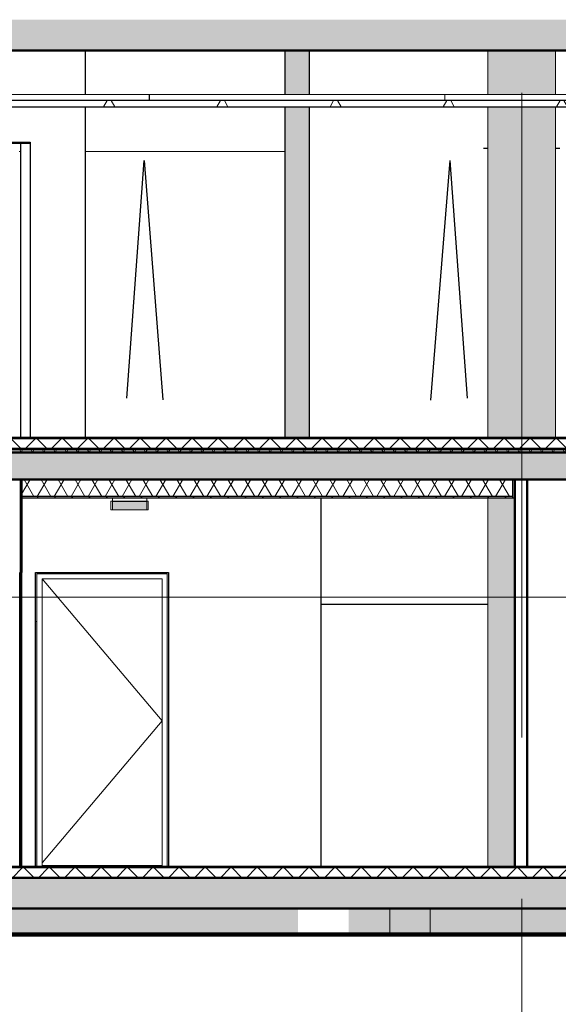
# Model space of a CAD drawing. Extents: x 50445 to 145605, y -10968 to 41989.
# Tile 289 of 338: x 120100 to 124495, y -2935 to 5097. Entities that reach past the tile are written whole.
import ezdxf

# ---------------------------------------------------------------- set-up
doc = ezdxf.new("R2010")
doc.units = 0
doc.header["$LTSCALE"] = 414.30304
doc.header["$MEASUREMENT"] = 0
doc.linetypes.add('IMPORT-DASHED2', pattern=[95.25, 63.5, -31.75])
doc.linetypes.add('stramien', pattern=[22.225, 12.7, -3.175, 3.175, -3.175])
doc.layers.get('0').update_dxf_attribs({"linetype": 'CONTINUOUS'})
for name, color, linetype, lineweight in [('20100623 Survey drawing basement_dwg', 8, 'CONTINUOUS', 18), ('A-CLNG-PATT', 5, 'CONTINUOUS', 25), ('A-CLNG-SUSP', 5, 'CONTINUOUS', 25), ('A-DETL', 5, 'CONTINUOUS', 18), ('A-DOOR', 1, 'CONTINUOUS', 25), ('A-FLOR-CASE', 3, 'CONTINUOUS', 18), ('A-FLOR-OTLN', 6, 'CONTINUOUS', 18), ('A-FLOR-PATT', 8, 'CONTINUOUS', 50), ('A-GENM', 6, 'CONTINUOUS', 18), ('A-GLAZ', 6, 'CONTINUOUS', 18), ('A-GLAZ-GLAS', 6, 'CONTINUOUS', 25), ('C-BLDG', 6, 'CONTINUOUS', 18), ('C-TOPO', 2, 'CONTINUOUS', 18), ('DETAIL', 7, 'CONTINUOUS', 18), ('GEBOUW6', 7, 'CONTINUOUS', 18), ('GEBOUW7', 7, 'CONTINUOUS', 18), ('I-WALL', 2, 'CONTINUOUS', 25), ('L-SITE', 6, 'CONTINUOUS', 18), ('S-BEAM', 4, 'CONTINUOUS', 18), ('S-COLS', 6, 'CONTINUOUS', 18), ('S-GRID', 1, 'CONTINUOUS', 18)]:
    doc.layers.add(name, color=color, linetype=linetype, lineweight=lineweight)
doc.layers.get('A-GLAZ').off()
pattern_1 = [(45, (114825.1, 10064.78), (-106.066, 106.066), []), (135, (114825.1, 10064.78), (-106.066, -106.066), [])]
pattern_2 = [(45, (114825.09, 10064.78), (-70.71068, 70.71068), [])]

# ---------------------------------------------------------------- blocks, each defined once
blk = doc.blocks.new('20100623 Survey drawing basement_dwg_041-460966-plotview doorsnede C C  -  1 op 100')
at = {"layer": 'DETAIL', "flags": 128}
blk.add_lwpolyline([(41815.8, -2480), (41813.1, -2480), (41802.8, -2480), (41784.6, -2480), (41761.1, -2480), (41732.1, -2480), (41700, -2480), (41667.2, -2480), (41636.4, -2480), (41610.1, -2480), (41588.3, -2480), (41573.7, -2480), (41566.4, -2480), (41569.1, -2480), (41579.5, -2480), (41597.6, -2480), (41621.2, -2480), (41650.2, -2480), (41682.3, -2480), (41715, -2480), (41745.8, -2480), (41772.2, -2480), (41793.9, -2480), (41808.5, -2480)], close=True, dxfattribs=at)
blk = doc.blocks.new('20100623 Survey drawing basement_dwg-249796-plotview doorsnede C C  -  1 op 100')
at = {"layer": 'GEBOUW6', "flags": 128}
for points in [[(11822.9, -2480), (11505.3, -2480), (7955.7, -2480), (15771, -2480), (16128.5, -2480), (16163, -2480), (16271.2, -2480), (40271.5, -2480), (40943, -2480), (40943.3, -2480), (40944.1, -2480), (41691.1, -2480), (43534.6, -2480), (44286.9, -2480), (44286, -2480), (44285.8, -2480), (45185.5, -2480), (54785.3, -2480), (54792.4, -2480), (54793.4, -2480)], [(33313.7, -2480), (31913.7, -2480), (31914.4, -2480), (31939.3, -2480), (59038.4, -2480), (64425.5, -2480)]]:
    blk.add_lwpolyline(points, dxfattribs=at)
at = {"layer": 'GEBOUW6', "linetype": 'IMPORT-DASHED2', "flags": 128}
blk.add_lwpolyline([(37379.3, -2480), (60053.5, -2480), (64238.5, -2480), (64243.2, -2480), (64412.9, -2480), (64425.5, -2480)], dxfattribs=at)
at = {"layer": 'GEBOUW7'}
for p, q in [((38591.6, -2480), (39158.3, -2480)), ((38928.9, -2480), (39495.5, -2480)), ((39266.2, -2480), (39832.8, -2480)), ((39603.4, -2480), (40170.1, -2480)), ((39940.7, -2480), (40507.4, -2480)), ((40278, -2480), (40844.6, -2480)), ((40615.2, -2480), (41181.9, -2480)), ((40943, -2480), (41509.7, -2480)), ((40943.7, -2480), (41510.4, -2480)), ((41039.6, -2480), (41606.3, -2480)), ((41213.7, -2480), (41780.4, -2480)), ((41387.8, -2480), (41954.5, -2480)), ((41561.9, -2480), (42128.6, -2480)), ((41790.3, -2480), (42356.9, -2480)), ((42174.6, -2480), (42741.2, -2480)), ((42558.9, -2480), (43125.5, -2480)), ((42943.2, -2480), (43509.8, -2480))]:
    blk.add_line(p, q, dxfattribs=at)
for p in [(-1419.6, 0), (-747.9, 0), (-747.1, 0), (0, 0)]:
    blk.add_blockref('20100623 Survey drawing basement_dwg_041-460966-plotview doorsnede C C  -  1 op 100', p)
blk = doc.blocks.new('90_KU_opvulling_gracht - 90_KU_opvulling_gracht-1040153-plotview doorsnede C C  -  1 op 100')
at = {"layer": 'L-SITE'}
h = blk.add_hatch(color=256, dxfattribs=at)
h.paths.add_polyline_path([(19483.3, -2970.2), (22549.6, -2970.2), (22549.6, -2820), (19483.3, -2820)], flags=0)
h.paths.add_polyline_path([(54750.1, -2970.2), (54750.1, -2820), (53736.6, -2820), (53736.6, -2970.2)], flags=0)
h.paths.add_polyline_path([(54750.1, -2570), (54750.1, -2030), (54436.6, -2030), (54436.6, -2480), (54370.8, -2480), (54370.8, -2570)], flags=0)
h.paths.add_polyline_path([(32493.7, -2480), (33223.7, -2480), (33223.7, -2470), (32493.7, -2470)], flags=0)
h.paths.add_polyline_path([(34273.7, -2480), (34273.7, -2470), (33543.7, -2470), (33543.7, -2480)], flags=0)
h.paths.add_polyline_path([(21396.9, -2480), (22326.9, -2480), (22326.9, -2470), (21396.9, -2470)], flags=0)
h.paths.add_polyline_path([(38544.4, -2480), (38550.6, -2480), (38550.6, -1749.6), (38540.5, -1749.6), (38541, -2212.6), (38544.1, -2214), (38544.1, -2223.9), (38540.5, -2225.9), (38540.5, -2480)], flags=0)
h.paths.add_polyline_path([(22403.8, -2480), (22403.8, -830.8), (22393.9, -830.8), (22393.9, -2480)], flags=0)
h.paths.add_polyline_path([(23080.6, -2480), (23090.7, -2480), (23090.7, -870), (23080.6, -870.5), (23080.6, -1442.8)], flags=0)
h.paths.add_polyline_path([(38473.5, -2480), (38473.5, -2470), (37783.6, -2470), (37783.6, -2480), (38266.1, -2480)], flags=0)
h.paths.add_polyline_path([(23157.7, -2480), (24367.7, -2480), (24367.7, -2470), (23157.7, -2470)], flags=0)
h.paths.add_polyline_path([(24434.7, -2480), (24444.6, -2480), (24444.6, -870), (24434.7, -870)], flags=0)
h.paths.add_polyline_path([(27651.1, -2480), (27661.2, -2480), (27661.2, -647.2), (27651.1, -647.3), (27651.1, -870)], flags=0)
h.paths.add_polyline_path([(27728.2, -2480), (28658.2, -2480), (28658.2, -2470), (27728.2, -2470)], flags=0)
h.paths.add_polyline_path([(28735.1, -2480), (28735.1, -631.3), (28725.2, -631.5), (28725.2, -2480)], flags=0)
h.paths.add_polyline_path([(37239.6, -2480), (37249.6, -2480), (37249.6, -2470), (36693.5, -2470), (36693.5, -2480)], flags=0)
h.paths.add_polyline_path([(32426.7, -2480), (32426.7, -1749.6), (32416.6, -1749.6), (32416.6, -2480)], flags=0)
h.paths.add_polyline_path([(21329.9, -2480), (21329.9, -830.8), (21319.8, -830.8), (21319.8, -2480)], flags=0)
h.paths.add_polyline_path([(36626.5, -2480), (36626.5, -514.7), (36616.6, -514.8), (36616.6, -2480)], flags=0)
h.paths.add_polyline_path([(36419.6, -2480), (36419.6, -517.8), (36411.6, -517.9), (36411.6, -2480)], flags=0)
h.paths.add_polyline_path([(39249.6, -2480), (39249.6, -2470), (39127.7, -2470), (39127.7, -2480)], flags=0)
h.paths.add_polyline_path([(33290.7, -2480), (33300.6, -2480), (33300.6, -563.8), (33290.7, -564), (33290.7, -1442.8)], flags=0)
h.paths.add_polyline_path([(39060.7, -2480), (39060.7, -478.7), (39050.6, -478.9), (39050.6, -2480)], flags=0)
h.paths.add_polyline_path([(38822.7, -2480), (38824.6, -2480), (38824.6, -482.2), (38801.6, -482.6), (38801.6, -2480)], flags=0)
h.paths.add_polyline_path([(33466.6, -2480), (33476.7, -2480), (33476.7, -561.2), (33466.6, -561.4), (33466.6, -1442.8)], flags=0)
h.paths.add_polyline_path([(34340.7, -2480), (34350.6, -2480), (34350.6, -548.3), (34340.7, -548.5), (34340.7, -1442.8)], flags=0)
h.paths.add_polyline_path([(34552.6, -2480), (34555.6, -2480), (34555.6, -545.3), (34552.6, -545.3), (34552.6, -2470)], flags=0)
h.paths.add_polyline_path([(54750.1, -1780), (54750.1, -1150), (54436.6, -1150), (54436.6, -1780)], flags=0)
h.paths.add_polyline_path([(32426.7, -1715.6), (32426.7, -1618.1), (32416.6, -1619.1), (32416.6, -1715.6), (32422, -1715.6)], flags=0)
h.paths.add_polyline_path([(38544.4, -1715.6), (38550.6, -1715.6), (38550.6, -1618.7), (38540.5, -1619.1), (38540.5, -1715.6)], flags=0)
h.paths.add_polyline_path([(38540.5, -1510), (38550.6, -1510), (38550.6, -1388.6), (38540.5, -1388.6), (38540.5, -1442.8)], flags=0)
h.paths.add_polyline_path([(32422, -1510), (32426.7, -1510), (32426.7, -1388.6), (32416.6, -1388.6), (32416.6, -1510)], flags=0)
h.paths.add_polyline_path([(38550.6, -1370.6), (38550.6, -486.3), (38540.5, -486.4), (38540.5, -1370.6), (38544.4, -1370.6)], flags=0)
h.paths.add_polyline_path([(32426.7, -1370.6), (32426.7, -576.8), (32416.6, -576.9), (32416.6, -1370.6), (32422, -1370.6)], flags=0)
blk.add_line((39060.7, -478.7), (39050.6, -478.9), dxfattribs=at)
blk = doc.blocks.new('32_KA_hout_67-114-enkele_deur - H930_aansluiting_2-10760233-plotview doorsnede C C  -  1 op 100')
at = {"layer": 'A-DOOR', "lineweight": 18}
for p, q in [((39060.7, -90), (39060.7, -2480)), ((40124.7, -90), (39060.7, -90)), ((39102.7, -132), (39102.7, -2480)), ((39102.7, -132), (40082.7, -132)), ((40082.7, -132), (40082.7, -2480)), ((40124.7, -2480), (40124.7, -90)), ((39127.7, -2470), (39127.7, -2480)), ((40057.7, -2470), (40057.7, -2480))]:
    blk.add_line(p, q, dxfattribs=at)
at = {"layer": 'A-GENM'}
for p, q in [((39102.7, -132), (40082.7, -1289.5)), ((40082.7, -1289.5), (39105.2, -2446.8))]:
    blk.add_line(p, q, dxfattribs=at)
blk = doc.blocks.new('22_KU_koof biinenzijde metselwerkgevel hoogte 850mm diepte 600mm - Type-823429-plotview doorsnede C C  -  1 op 100')
at = {"layer": 'A-FLOR-CASE'}
for p, q in [((41086.6, 4180), (41086.6, 3820)), ((41086.6, 3720), (41086.6, 3355)), ((32434.6, 3355), (32444.7, 3355)), ((37231.3, 3355), (37244.3, 3355)), ((37842, 3355), (37851.9, 3355)), ((38915.9, 3355), (38926, 3355)), ((39456.9, 3355), (41086.6, 3355))]:
    blk.add_line(p, q, dxfattribs=at)
blk = doc.blocks.new('32_KA_binnendeur_hout - 32_KA_binnendeur_hout-6004066-plotview doorsnede C C  -  1 op 100')
at = {"layer": 'A-DOOR', "lineweight": 18}
blk.add_line((25173.2, 1030), (24193.2, 1030), dxfattribs=at)
blk = doc.blocks.new('42_KA leemstuc betonkolomafwerking - Type-V71-plotview doorsnede C C  -  1 op 100')
at = {"layer": 'A-GENM'}
h = blk.add_hatch(color=256, dxfattribs=at)
h.paths.add_polyline_path([(43293.6, 1020), (43293.6, 3720), (42739.6, 3720), (42739.6, 1020), (43275.4, 1020)], flags=0)
h.paths.add_polyline_path([(43275.4, 3820), (43293.6, 3820), (43293.6, 4180), (42739.6, 4180), (42739.6, 3820)], flags=0)
for p, q in [((42739.6, 4180), (42739.6, 3820)), ((43293.6, 3820), (43293.6, 4180)), ((42739.6, 3720), (42739.6, 1020)), ((43293.6, 1020), (43293.6, 3720))]:
    blk.add_line(p, q, dxfattribs=at)
blk = doc.blocks.new('42_KA leemstuc betonkolomafwerking - Type-V94-plotview doorsnede C C  -  1 op 100')
at = {"layer": 'A-GENM'}
blk.add_hatch(color=256, dxfattribs=at).paths.add_polyline_path([(42961.6, -2480), (42961.6, 530), (42739.6, 530), (42739.6, -2480)], flags=0)
blk.add_line((42739.6, 530), (42739.6, -2480), dxfattribs=at)
blk = doc.blocks.new('65_KA_ETAP K8 nooduitje buisvormig - Type-V109-plotview doorsnede C C  -  1 op 100')
at = {"layer": 'A-GENM'}
for points in [[(39956.6, 466.7), (39956.6, 500), (39676.6, 500), (39676.6, 466.7), (39935.9, 466.7)], [(39935.9, 430.2), (39956.6, 430.2), (39956.6, 466.7), (39676.6, 466.7), (39676.6, 430.2)]]:
    blk.add_hatch(color=256, dxfattribs=at).paths.add_polyline_path(points, flags=0)
for p, q in [((39676.6, 503.2), (39664.6, 503.2)), ((39664.6, 466.7), (39664.6, 503.2)), ((39676.6, 500), (39676.6, 530)), ((39956.6, 503.2), (39676.6, 503.2)), ((39956.6, 500), (39676.6, 500)), ((39676.6, 500), (39676.6, 466.7)), ((39676.6, 466.7), (39676.6, 500)), ((39956.6, 530), (39956.6, 500)), ((39968.6, 503.2), (39956.6, 503.2)), ((39956.6, 466.7), (39956.6, 500)), ((39956.6, 500), (39956.6, 466.7)), ((39968.6, 503.2), (39968.6, 466.7)), ((39664.6, 430.2), (39664.6, 466.7)), ((39664.6, 430.2), (39676.6, 430.2)), ((39676.6, 466.7), (39676.6, 430.2)), ((39676.6, 430.2), (39676.6, 466.7)), ((39676.6, 430.2), (39956.6, 430.2)), ((39956.6, 430.2), (39956.6, 466.7)), ((39956.6, 466.7), (39956.6, 430.2)), ((39956.6, 430.2), (39968.6, 430.2)), ((39968.6, 466.7), (39968.6, 430.2))]:
    blk.add_line(p, q, dxfattribs=at)
blk = doc.blocks.new('31_KA_Houten kozijn draaiend deel metselwerkgevel begane grond - Type-V195-plotview doorsnede C C  -  1 op 100')
at = {"layer": 'A-GLAZ-GLAS'}
for p, q in [((39794.1, 1343), (39935.6, 3281)), ((40090.9, 1329.1), (39937.7, 3281))]:
    blk.add_line(p, q, dxfattribs=at)
blk = doc.blocks.new('31_KA_Houten kozijn draaiend deel metselwerkgevel begane grond - Type-9964744-plotview doorsnede C C  -  1 op 100')
at = {"layer": 'A-GLAZ-GLAS'}
for p, q in [((7441.9, 1325.6), (7598.3, 3281)), ((7741.9, 1343), (7600.5, 3281))]:
    blk.add_line(p, q, dxfattribs=at)
blk = doc.blocks.new('3073_04 constructie_abt_export 08-11-2012_rvt-1-plotview doorsnede C C  -  1 op 100')
at = {"layer": 'A-FLOR-PATT', "lineweight": 18}
h = blk.add_hatch(color=7, dxfattribs=at)
h.paths.add_polyline_path([(4366.6, 4180), (10366.6, 4180), (10366.6, 4430), (4366.6, 4430), (4366.6, 4280.2)], flags=0)
h.paths.add_polyline_path([(15166.6, 4180), (54166.6, 4180), (54166.6, 4430), (15166.6, 4430), (15166.6, 4280.2)], flags=0)
for points in [[(22125.3, 680), (54166.6, 680), (54166.6, 930), (4366.6, 930), (4366.6, 680), (21568.7, 680)], [(60308.2, -2820), (60308.2, -2570), (4216.6, -2570), (4216.6, -2820), (59972.8, -2820)]]:
    blk.add_hatch(color=7, dxfattribs=at).paths.add_polyline_path(points, flags=0)
at = {"layer": 'S-BEAM', "lineweight": 5}
h = blk.add_hatch(color=256, dxfattribs=at)
h.paths.add_polyline_path([(46345.4, -3030), (53736.6, -3030), (53736.6, -2820), (42270.8, -2820), (42270.8, -3030), (46341.4, -3030)], flags=0)
h.paths.add_polyline_path([(37899.3, -3030), (38270.8, -3030), (38270.8, -2820), (36336.6, -2820), (36336.6, -3030), (37709.6, -3030)], flags=0)
at = {"layer": 'S-COLS', "lineweight": 5}
h = blk.add_hatch(color=256, dxfattribs=at)
h.paths.add_polyline_path([(41283.6, 1020), (41283.6, 3720), (41083.6, 3720), (41083.6, 1020)], flags=0)
h.paths.add_polyline_path([(41083.6, 3820), (41283.6, 3820), (41283.6, 4180), (41083.6, 4180)], flags=0)
at = {"layer": 'A-FLOR-OTLN', "color": 90, "lineweight": 50}
for p, q in [((15166.6, 4180), (54166.6, 4180)), ((54166.6, 930), (4366.6, 930)), ((4666.6, 680), (54166.6, 680)), ((60308.2, -2570), (4216.6, -2570)), ((4816.6, -2820), (60308.2, -2820))]:
    blk.add_line(p, q, dxfattribs=at)
at = {"layer": 'S-COLS', "color": 250, "lineweight": 25}
for p, q in [((41083.6, 4180), (41083.6, 3820)), ((41283.6, 4180), (41283.6, 3820)), ((41083.6, 3720), (41083.6, 1020)), ((41283.6, 3720), (41283.6, 1020))]:
    blk.add_line(p, q, dxfattribs=at)
blk = doc.blocks.new('28_ABT-C_beton-tpg_rond_kolom - $1000-2456284-plotview doorsnede C C  -  1 op 100')
at = {"layer": 'S-COLS', "lineweight": 5}
blk.add_hatch(color=256, dxfattribs=at).paths.add_polyline_path([(39431.4, -3030), (39690.8, -3030), (39690.8, -2820), (39190.8, -2820), (39190.8, -3030), (39379.3, -3030)], flags=0)
blk = doc.blocks.new('28_ABT-C_beton-tpg_rond_kolom - $1000-V36-plotview doorsnede C C  -  1 op 100')
at = {"layer": 'S-COLS', "lineweight": 5}
blk.add_hatch(color=256, dxfattribs=at).paths.add_polyline_path([(38786.3, -3030), (39190.8, -3030), (39190.8, -2820), (38440.8, -2820), (38440.8, -3030), (38777.6, -3030)], flags=0)
at = {"layer": 'S-COLS', "color": 170, "lineweight": 5}
blk.add_line((38440.8, -2820), (38440.8, -3030), dxfattribs=at)
blk = doc.blocks.new('28_ABT-C_beton-tpg_rond_kolom - $1000-V38-plotview doorsnede C C  -  1 op 100')
at = {"layer": 'S-COLS', "lineweight": 5}
blk.add_hatch(color=256, dxfattribs=at).paths.add_polyline_path([(42169.2, -3030), (42270.8, -3030), (42270.8, -2820), (41935.1, -2820), (41935.1, -3030), (42162.2, -3030)], flags=0)
at = {"layer": 'S-COLS', "color": 170, "lineweight": 5}
blk.add_line((42270.8, -3030), (42270.8, -2820), dxfattribs=at)
blk = doc.blocks.new('10844_ABT model nieuw_export 08-11-2012_rvt-1-plotview doorsnede C C  -  1 op 100')
at = {"color": 170, "lineweight": 5}
for name, p in [('28_ABT-C_beton-tpg_rond_kolom - $1000-V36-plotview doorsnede C C  -  1 op 100', (0, 0)), ('28_ABT-C_beton-tpg_rond_kolom - $1000-2456284-plotview doorsnede C C  -  1 op 100', (0, 0)), ('28_ABT-C_beton-tpg_rond_kolom - $1000-2456284-plotview doorsnede C C  -  1 op 100', (500, 0)), ('28_ABT-C_beton-tpg_rond_kolom - $1000-2456284-plotview doorsnede C C  -  1 op 100', (1000, 0)), ('28_ABT-C_beton-tpg_rond_kolom - $1000-2456284-plotview doorsnede C C  -  1 op 100', (1500, 0)), ('28_ABT-C_beton-tpg_rond_kolom - $1000-V38-plotview doorsnede C C  -  1 op 100', (-330, 0)), ('28_ABT-C_beton-tpg_rond_kolom - $1000-V38-plotview doorsnede C C  -  1 op 100', (0, 0))]:
    blk.add_blockref(name, p, dxfattribs=at)

msp = doc.modelspace()

# ---------------------------------------------------------------- hatches: boundary and pattern name
at = {"layer": 'A-CLNG-PATT', "lineweight": 18}
h = msp.add_hatch(dxfattribs=at)
h.set_pattern_fill('FP_21', color=256, angle=150, style=0, pattern_type=2)
h.set_pattern_definition([(60, (114825.1, 10064.8), (-692.82, 400), []), (120, (114825.1, 10064.8), (-692.82, -400), [])])
h.paths.add_polyline_path([(134568.5, 4387.2), (134568.5, 4437.2), (96646.1, 4437.2), (96646.1, 4387.2), (134473.4, 4387.2)], flags=0)
h.paths.add_polyline_path([(86324.1, 4387.2), (91246.2, 4387.2), (91246.2, 4437.2), (86324.1, 4437.2)], flags=0)
h = msp.add_hatch(dxfattribs=at)
h.set_pattern_fill('FP_12', color=256, angle=150, style=0, pattern_type=2)
h.set_pattern_definition([(60, (114825.1, 10064.78), (-103.92305, 60), []), (120, (114825.1, 10064.78), (-103.92305, -60), [])])
h.paths.add_polyline_path([(111653.5, 1207.2), (113121.1, 1207.2), (113121.1, 1347.2), (85856.1, 1347.2), (85856.1, 1207.2), (111375.2, 1207.2)], flags=0)
h.paths.add_polyline_path([(135346.1, 1207.2), (135346.1, 1347.2), (129776.1, 1347.2), (129776.1, 1207.2), (134473.4, 1207.2)], flags=0)
h.paths.add_polyline_path([(129616.1, 1207.2), (129616.1, 1347.2), (125941.1, 1347.2), (125941.1, 1207.2), (127794.4, 1207.2)], flags=0)
h.paths.add_polyline_path([(124125.1, 1207.2), (124125.1, 1347.2), (120114.1, 1347.2), (120114.1, 1207.2), (123341.7, 1207.2)], flags=0)
h.paths.add_polyline_path([(119771.1, 1207.2), (119771.1, 1347.2), (117710.1, 1347.2), (117710.1, 1207.2), (118889.1, 1207.2)], flags=0)
h.paths.add_polyline_path([(117599.1, 1207.2), (117599.1, 1347.2), (115732.1, 1347.2), (115732.1, 1207.2), (116662.8, 1207.2)], flags=0)
h.paths.add_polyline_path([(115616.1, 1207.2), (115616.1, 1347.2), (113573.1, 1347.2), (113573.1, 1207.2), (115549.6, 1207.2)], flags=0)
h = msp.add_hatch(dxfattribs=at)
h.set_pattern_fill('FP_20', color=256, style=0, pattern_type=2)
h.set_pattern_definition(pattern_2)
h.paths.add_polyline_path([(111375.2, 1197.2), (113121.1, 1197.2), (113121.1, 1207.2), (85856.1, 1207.2), (85856.1, 1197.2), (111096.9, 1197.2)], flags=0)
h.paths.add_polyline_path([(135346.1, 1197.2), (135346.1, 1207.2), (129776.1, 1207.2), (129776.1, 1197.2), (134473.4, 1197.2)], flags=0)
h.paths.add_polyline_path([(129616.1, 1197.2), (129616.1, 1207.2), (125941.1, 1207.2), (125941.1, 1197.2), (127794.4, 1197.2)], flags=0)
h.paths.add_polyline_path([(124125.1, 1197.2), (124125.1, 1207.2), (120114.1, 1207.2), (120114.1, 1197.2), (123341.7, 1197.2)], flags=0)
h.paths.add_polyline_path([(119771.1, 1197.2), (119771.1, 1207.2), (117710.1, 1207.2), (117710.1, 1197.2), (118889.1, 1197.2)], flags=0)
h.paths.add_polyline_path([(117599.1, 1197.2), (117599.1, 1207.2), (115732.1, 1207.2), (115732.1, 1197.2), (116662.8, 1197.2)], flags=0)
h.paths.add_polyline_path([(115616.1, 1197.2), (115616.1, 1207.2), (113573.1, 1207.2), (113573.1, 1197.2), (115549.6, 1197.2)], flags=0)
at = {"layer": 'A-FLOR-PATT', "lineweight": 18}
h = msp.add_hatch(dxfattribs=at)
h.set_pattern_fill('FP_6', color=256, angle=135, style=0, pattern_type=2)
h.set_pattern_definition(pattern_1)
h.paths.add_polyline_path([(102191.6, 1587.2), (135616.1, 1587.2), (135616.1, 1687.2), (135476.1, 1687.2), (135476.1, 1677.2), (85436.1, 1677.2), (85436.1, 1687.2), (85300.3, 1687.2), (85300.3, 1587.2), (101913.3, 1587.2)], flags=0)
h = msp.add_hatch(color=256, dxfattribs=at)
h.paths.add_polyline_path([(107757.4, 1677.2), (129169.1, 1677.2), (129169.1, 1687.2), (107696.1, 1687.2), (107696.1, 1677.2)], flags=0)
h.paths.add_polyline_path([(92173.1, 1677.2), (96419.1, 1677.2), (96419.1, 1687.2), (91723.1, 1687.2), (91723.1, 1677.2)], flags=0)
h.paths.add_polyline_path([(100256.1, 1677.2), (104029.3, 1677.2), (104029.3, 1687.2), (100256.1, 1687.2)], flags=0)
h = msp.add_hatch(dxfattribs=at)
h.set_pattern_fill('FP_7', color=256, angle=-210, style=0, pattern_type=2)
h.set_pattern_definition([(240, (110458.2, 1647.184), (46.18203, -80.01037), []), (300, (110365.804, 1647.18), (92.38203, -0.01037), [])])
h.paths.add_polyline_path([(135586.5, 1567.2), (135616.1, 1567.2), (135616.1, 1587.2), (85300.3, 1587.2), (85300.3, 1567.2), (135030, 1567.2)], flags=0)
h = msp.add_hatch(dxfattribs=at)
h.set_pattern_fill('FP_20', color=256, style=0, pattern_type=2)
h.set_pattern_definition(pattern_2)
h.paths.add_polyline_path([(85856.1, -1822.8), (113573.1, -1822.8), (113573.1, -1812.8), (85856.1, -1812.8)], flags=0)
h.paths.add_polyline_path([(135374.1, -1822.8), (135374.1, -1812.8), (129616.1, -1812.8), (129616.1, -1822.8), (134473.4, -1822.8)], flags=0)
h.paths.add_polyline_path([(125941.1, -1822.8), (125941.1, -1812.8), (115630.1, -1812.8), (115630.1, -1822.8), (125568.1, -1822.8)], flags=0)
h = msp.add_hatch(dxfattribs=at)
h.set_pattern_fill('FP_6', color=256, angle=135, style=0, pattern_type=2)
h.set_pattern_definition(pattern_1)
h.paths.add_polyline_path([(94399.5, -1902.8), (135374.1, -1902.8), (135374.1, -1822.8), (85856.1, -1822.8), (85856.1, -1902.8), (94260.3, -1902.8)], flags=0)
at = {"layer": 'C-BLDG'}
msp.add_hatch(color=256, dxfattribs=at).paths.add_polyline_path([(132247.1, -2364.8), (135365.3, -2364.8), (135365.3, -2362.8), (85545.3, -2362.8), (85545.3, -2364.8), (127794.4, -2364.8)], flags=0)

# ---------------------------------------------------------------- linework, layer by layer
at = {"layer": 'A-CLNG-SUSP'}
for p, q in [((134568.5, 4437.2), (96646.1, 4437.2)), ((96646.1, 4387.2), (134568.5, 4387.2)), ((120185.2, 4097.2), (120185.2, 4087.2)), ((120185.2, 4087.2), (118984.8, 4087.2)), ((124125.1, 1347.2), (120114.1, 1347.2)), ((124125.1, 1197.2), (124125.1, 1347.2)), ((124125.1, 1207.2), (120114.1, 1207.2)), ((120114.1, 1197.2), (124141.1, 1197.2))]:
    msp.add_line(p, q, dxfattribs=at)
at = {"layer": 'A-DETL', "linetype": 'stramien'}
for p, q in [((137416.8, 1687.2), (76916.8, 1687.2)), ((137616.8, -1812.8), (76916.8, -1812.8))]:
    msp.add_line(p, q, dxfattribs=at)
at = {"layer": 'A-DETL'}
msp.add_line((142875.5, 387.2), (74362.5, 387.2), dxfattribs=at)
at = {"layer": 'A-FLOR-OTLN', "lineweight": 50}
for p, q in [((135616.1, 1687.2), (85300.3, 1687.2)), ((85300.3, 1567.2), (135616.1, 1567.2)), ((124141.1, -1812.8), (115630.1, -1812.8)), ((85856.1, -1902.8), (135374.1, -1902.8))]:
    msp.add_line(p, q, dxfattribs=at)
at = {"layer": 'A-FLOR-OTLN'}
for p, q in [((135476.1, 1677.2), (85436.1, 1677.2)), ((135616.1, 1587.2), (85300.3, 1587.2)), ((135374.1, -1822.8), (113573.1, -1822.8))]:
    msp.add_line(p, q, dxfattribs=at)
at = {"layer": 'A-GENM'}
for p, q in [((99837.4, 4487.2), (121156.9, 4487.2)), ((121156.9, 4487.2), (121156.9, 4437.2)), ((121159.2, 4487.2), (123568.3, 4487.2)), ((121159.2, 4437.2), (121159.2, 4487.2)), ((123568.3, 4487.2), (124823.9, 4487.2)), ((123568.3, 4437.2), (123568.3, 4487.2))]:
    msp.add_line(p, q, dxfattribs=at)
at = {"layer": 'C-BLDG', "lineweight": 25}
for p, q in [((141785.3, -2362.8), (85545.3, -2362.8)), ((85545.3, -2364.8), (141785.3, -2364.8))]:
    msp.add_line(p, q, dxfattribs=at)
at = {"layer": 'C-TOPO', "lineweight": 100}
for p, q in [((123875.7, -2365), (99758.9, -2365)), ((127520.9, -2365), (123875.7, -2365))]:
    msp.add_line(p, q, dxfattribs=at)
at = {"layer": 'C-TOPO'}
for q in [(99758.9, -2365), (127520.9, -2365)]:
    msp.add_line((123875.7, -2365), q, dxfattribs=at)
at = {"layer": 'I-WALL'}
for p, q in [((120636.5, 4487.2), (120636.5, 4847.2)), ((120636.5, 1687.2), (120636.5, 4387.2)), ((118984.8, 4097.2), (120185.2, 4097.2)), ((120105.5, 4087.2), (120105.5, 1687.2)), ((120185.2, 4087.2), (120185.2, 1687.2)), ((123919.1, 4047.2), (123884.1, 4047.2)), ((124508.1, 4047.2), (124473.1, 4047.2)), ((122556.1, 1197.2), (122556.1, -1812.8)), ((120114.1, 587.2), (120114.1, -1812.8)), ((120230.1, -1812.8), (120230.1, 587.2)), ((120230.1, 587.2), (121314.1, 587.2)), ((121314.1, 587.2), (121314.1, -1812.8)), ((123919.1, 327.2), (122556.1, 327.2))]:
    msp.add_line(p, q, dxfattribs=at)
at = {"layer": 'I-WALL', "lineweight": 50}
for p, q in [((120114.1, 1347.2), (120004.1, 1347.2)), ((120114.1, 587.2), (120114.1, 1347.2)), ((125941.1, 1347.2), (124141.1, 1347.2)), ((124141.1, 1347.2), (124141.1, -1812.8)), ((124241.1, 1347.2), (124241.1, -1812.8)), ((120104.1, -1812.8), (120104.1, 587.2)), ((120104.1, 587.2), (120114.1, 587.2)), ((124141.1, -1812.8), (125941.1, -1812.8))]:
    msp.add_line(p, q, dxfattribs=at)
at = {"layer": 'I-WALL', "lineweight": 18}
msp.add_line((120104.1, 1347.2), (120104.1, 587.2), dxfattribs=at)
at = {"layer": 'S-GRID', "linetype": 'stramien'}
msp.add_line((124196.1, -9967.8), (124196.1, 31258.5), dxfattribs=at)

# ---------------------------------------------------------------- block references
at = {"lineweight": 5}
for name in ['10844_ABT model nieuw_export 08-11-2012_rvt-1-plotview doorsnede C C  -  1 op 100', '3073_04 constructie_abt_export 08-11-2012_rvt-1-plotview doorsnede C C  -  1 op 100']:
    msp.add_blockref(name, (81179.5, 667.2), dxfattribs=at)
at = {"layer": '20100623 Survey drawing basement_dwg', "color": 7}
msp.add_blockref('20100623 Survey drawing basement_dwg-249796-plotview doorsnede C C  -  1 op 100', (81179.5, 667.2), dxfattribs=at)
at = {"layer": 'A-DOOR'}
for name, p in [('32_KA_hout_67-114-enkele_deur - H930_aansluiting_2-10760233-plotview doorsnede C C  -  1 op 100', (81179.5, 667.2)), ('32_KA_binnendeur_hout - 32_KA_binnendeur_hout-6004066-plotview doorsnede C C  -  1 op 100', (96089, -2832.8))]:
    msp.add_blockref(name, p, dxfattribs=at)
at = {"layer": 'A-FLOR-CASE'}
msp.add_blockref('22_KU_koof biinenzijde metselwerkgevel hoogte 850mm diepte 600mm - Type-823429-plotview doorsnede C C  -  1 op 100', (81179.5, 667.2), dxfattribs=at)
at = {"layer": 'A-GENM'}
for name in ['42_KA leemstuc betonkolomafwerking - Type-V71-plotview doorsnede C C  -  1 op 100', '65_KA_ETAP K8 nooduitje buisvormig - Type-V109-plotview doorsnede C C  -  1 op 100', '42_KA leemstuc betonkolomafwerking - Type-V94-plotview doorsnede C C  -  1 op 100']:
    msp.add_blockref(name, (81179.5, 667.2), dxfattribs=at)
at = {"layer": 'A-GLAZ', "lineweight": 25}
for name, p in [('31_KA_Houten kozijn draaiend deel metselwerkgevel begane grond - Type-V195-plotview doorsnede C C  -  1 op 100', (81179.5, 667.2)), ('31_KA_Houten kozijn draaiend deel metselwerkgevel begane grond - Type-9964744-plotview doorsnede C C  -  1 op 100', (116013.2, 667.2))]:
    msp.add_blockref(name, p, dxfattribs=at)
at = {"layer": 'L-SITE'}
msp.add_blockref('90_KU_opvulling_gracht - 90_KU_opvulling_gracht-1040153-plotview doorsnede C C  -  1 op 100', (81179.5, 667.2), dxfattribs=at)

doc.saveas('drawing.dxf')
